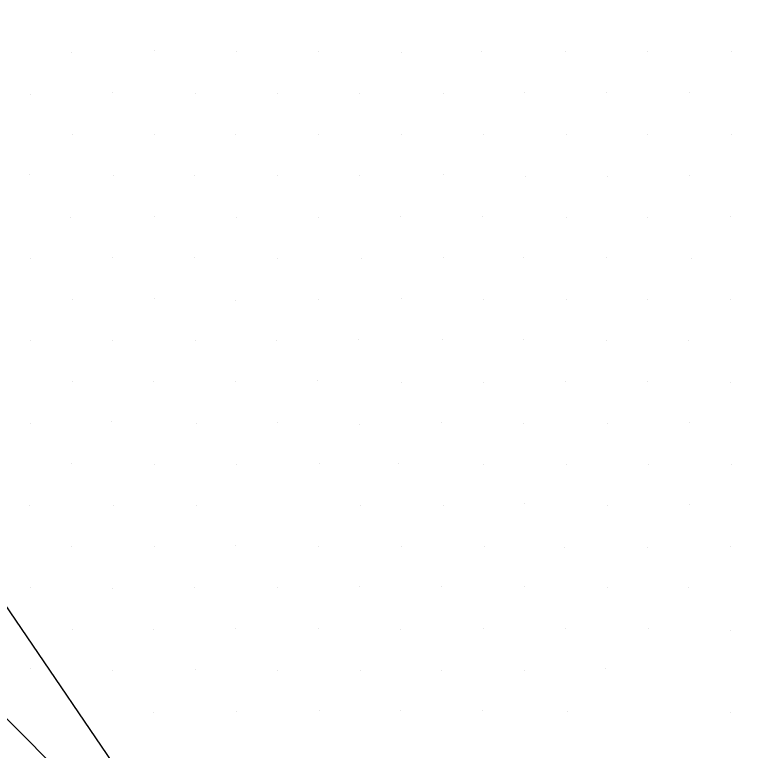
# Model space of a CAD drawing. Extents: x 1602514 to 1609837, y 863887 to 871157.
# Drawn here: x 1605268 to 1605395.4, y 866482.9 to 866609.1 of the extents above; entities that cross this region are included whole.
import ezdxf

# ---------------------------------------------------------------- set-up
doc = ezdxf.new("R2010")
doc.units = 0
for name, color, linetype in [('Survey-Ridge Lines', 7, 'Continuous'), ('Survey-Spot dirt', 7, 'Continuous'), ('Survey-Vegetation trees', 7, 'Continuous')]:
    doc.layers.add(name, color=color, linetype=linetype)

msp = doc.modelspace()

# ---------------------------------------------------------------- linework, layer by layer
at = {"layer": 'Survey-Ridge Lines'}
msp.add_lwpolyline([(1605195.3, 866608.5), (1605255.31, 866523.97), (1605284.77, 866480.71), (1605316.58, 866443.2), (1605340.52, 866415.11), (1605363.23, 866384.67), (1605378.71, 866367.8), (1605403.27, 866330.55), (1605412.95, 866304.44), (1605430.55, 866268.66), (1605443.77, 866231.64), (1605454.66, 866201.21), (1605464.16, 866184.87), (1605467.92, 866182.17), (1605470.83, 866178.24), (1605475.29, 866169.59)], dxfattribs=at)
msp.add_lwpolyline([(1605195.3, 866608.5), (1605255.31, 866523.97), (1605284.77, 866480.71), (1605316.58, 866443.2), (1605340.52, 866415.11), (1605363.23, 866384.67), (1605378.71, 866367.8), (1605403.27, 866330.55), (1605412.95, 866304.44), (1605430.55, 866268.66), (1605443.77, 866231.64), (1605454.66, 866201.21), (1605464.16, 866184.87), (1605467.92, 866182.17), (1605470.83, 866178.24), (1605475.29, 866169.59)], dxfattribs=at)
at = {"layer": 'Survey-Spot dirt'}
for p, q in [((1605277.67, 866602.71), (1605277.67, 866602.71)), ((1605277.67, 866602.71), (1605277.67, 866602.71)), ((1605292.02, 866602.91), (1605292.02, 866602.91)), ((1605292.02, 866602.91), (1605292.02, 866602.91)), ((1605306.05, 866602.78), (1605306.05, 866602.78)), ((1605306.05, 866602.78), (1605306.05, 866602.78)), ((1605320.23, 866602.84), (1605320.23, 866602.84)), ((1605320.23, 866602.84), (1605320.23, 866602.84)), ((1605334.38, 866602.56), (1605334.38, 866602.56)), ((1605334.38, 866602.56), (1605334.38, 866602.56)), ((1605348.15, 866602.73), (1605348.15, 866602.73)), ((1605348.15, 866602.73), (1605348.15, 866602.73)), ((1605362.55, 866602.79), (1605362.55, 866602.79)), ((1605362.55, 866602.79), (1605362.55, 866602.79)), ((1605376.6, 866602.75), (1605376.6, 866602.75)), ((1605376.6, 866602.75), (1605376.6, 866602.75)), ((1605391.05, 866602.75), (1605391.05, 866602.75)), ((1605391.05, 866602.75), (1605391.05, 866602.75)), ((1605270.79, 866595.44), (1605270.79, 866595.44)), ((1605270.79, 866595.44), (1605270.79, 866595.44)), ((1605284.86, 866595.71), (1605284.86, 866595.71)), ((1605284.86, 866595.71), (1605284.86, 866595.71)), ((1605298.98, 866595.68), (1605298.98, 866595.68)), ((1605298.98, 866595.68), (1605298.98, 866595.68)), ((1605313.16, 866595.59), (1605313.16, 866595.59)), ((1605313.16, 866595.59), (1605313.16, 866595.59)), ((1605327.14, 866595.63), (1605327.14, 866595.63)), ((1605327.14, 866595.63), (1605327.14, 866595.63)), ((1605341.57, 866595.66), (1605341.57, 866595.66)), ((1605341.57, 866595.66), (1605341.57, 866595.66)), ((1605355.5, 866595.7), (1605355.5, 866595.7)), ((1605355.5, 866595.7), (1605355.5, 866595.7)), ((1605369.54, 866595.77), (1605369.54, 866595.77)), ((1605369.54, 866595.77), (1605369.54, 866595.77)), ((1605383.85, 866595.74), (1605383.85, 866595.74)), ((1605383.85, 866595.74), (1605383.85, 866595.74)), ((1605277.86, 866588.6), (1605277.86, 866588.6)), ((1605277.86, 866588.6), (1605277.86, 866588.6)), ((1605291.96, 866588.57), (1605291.96, 866588.57)), ((1605291.96, 866588.57), (1605291.96, 866588.57)), ((1605305.82, 866588.54), (1605305.82, 866588.54)), ((1605305.82, 866588.54), (1605305.82, 866588.54)), ((1605320.13, 866588.59), (1605320.13, 866588.59)), ((1605320.13, 866588.59), (1605320.13, 866588.59)), ((1605334.36, 866588.52), (1605334.36, 866588.52)), ((1605334.36, 866588.52), (1605334.36, 866588.52)), ((1605348.43, 866588.52), (1605348.43, 866588.52)), ((1605348.43, 866588.52), (1605348.43, 866588.52)), ((1605362.74, 866588.64), (1605362.74, 866588.64)), ((1605362.74, 866588.64), (1605362.74, 866588.64)), ((1605376.66, 866588.55), (1605376.66, 866588.55)), ((1605376.66, 866588.55), (1605376.66, 866588.55)), ((1605391.05, 866588.59), (1605391.05, 866588.59)), ((1605391.05, 866588.59), (1605391.05, 866588.59)), ((1605270.62, 866581.63), (1605270.62, 866581.63)), ((1605270.62, 866581.63), (1605270.62, 866581.63)), ((1605284.95, 866581.58), (1605284.95, 866581.58)), ((1605284.95, 866581.58), (1605284.95, 866581.58)), ((1605298.87, 866581.51), (1605298.87, 866581.51)), ((1605298.87, 866581.51), (1605298.87, 866581.51)), ((1605313.16, 866581.52), (1605313.16, 866581.52)), ((1605313.16, 866581.52), (1605313.16, 866581.52)), ((1605327.16, 866581.46), (1605327.16, 866581.46)), ((1605327.16, 866581.46), (1605327.16, 866581.46)), ((1605341.53, 866581.69), (1605341.53, 866581.69)), ((1605341.53, 866581.69), (1605341.53, 866581.69)), ((1605355.67, 866581.37), (1605355.67, 866581.37)), ((1605355.67, 866581.37), (1605355.67, 866581.37)), ((1605369.78, 866581.42), (1605369.78, 866581.42)), ((1605369.78, 866581.42), (1605369.78, 866581.42)), ((1605383.83, 866581.52), (1605383.83, 866581.52)), ((1605383.83, 866581.52), (1605383.83, 866581.52)), ((1605277.61, 866574.38), (1605277.61, 866574.38)), ((1605277.61, 866574.38), (1605277.61, 866574.38)), ((1605291.98, 866574.48), (1605291.98, 866574.48)), ((1605291.98, 866574.48), (1605291.98, 866574.48)), ((1605306.1, 866574.34), (1605306.1, 866574.34)), ((1605306.1, 866574.34), (1605306.1, 866574.34)), ((1605320.22, 866574.34), (1605320.22, 866574.34)), ((1605320.22, 866574.34), (1605320.22, 866574.34)), ((1605334.19, 866574.44), (1605334.19, 866574.44)), ((1605334.19, 866574.44), (1605334.19, 866574.44)), ((1605348.38, 866574.45), (1605348.38, 866574.45)), ((1605348.38, 866574.45), (1605348.38, 866574.45)), ((1605362.76, 866574.35), (1605362.76, 866574.35)), ((1605362.76, 866574.35), (1605362.76, 866574.35)), ((1605376.7, 866574.35), (1605376.7, 866574.35)), ((1605376.7, 866574.35), (1605376.7, 866574.35)), ((1605390.84, 866574.41), (1605390.84, 866574.41)), ((1605390.84, 866574.41), (1605390.84, 866574.41)), ((1605270.69, 866567.34), (1605270.69, 866567.34)), ((1605270.69, 866567.34), (1605270.69, 866567.34)), ((1605284.8, 866567.39), (1605284.8, 866567.39)), ((1605284.8, 866567.39), (1605284.8, 866567.39)), ((1605298.95, 866567.41), (1605298.95, 866567.41)), ((1605298.95, 866567.41), (1605298.95, 866567.41)), ((1605313.08, 866567.27), (1605313.08, 866567.27)), ((1605313.08, 866567.27), (1605313.08, 866567.27)), ((1605327.45, 866567.35), (1605327.45, 866567.35)), ((1605327.45, 866567.35), (1605327.45, 866567.35)), ((1605341.53, 866567.45), (1605341.53, 866567.45)), ((1605341.53, 866567.45), (1605341.53, 866567.45)), ((1605355.36, 866567.52), (1605355.36, 866567.52)), ((1605355.36, 866567.52), (1605355.36, 866567.52)), ((1605369.57, 866567.4), (1605369.57, 866567.4)), ((1605369.57, 866567.4), (1605369.57, 866567.4)), ((1605384.26, 866567.26), (1605384.26, 866567.26)), ((1605384.26, 866567.26), (1605384.26, 866567.26)), ((1605277.92, 866560.29), (1605277.92, 866560.29)), ((1605277.92, 866560.29), (1605277.92, 866560.29)), ((1605291.96, 866560.37), (1605291.96, 866560.37)), ((1605291.96, 866560.37), (1605291.96, 866560.37)), ((1605320.14, 866560.24), (1605320.14, 866560.24)), ((1605320.14, 866560.24), (1605320.14, 866560.24)), ((1605334.33, 866560.35), (1605334.33, 866560.35)), ((1605334.33, 866560.35), (1605334.33, 866560.35)), ((1605348.56, 866560.28), (1605348.56, 866560.28)), ((1605348.56, 866560.28), (1605348.56, 866560.28)), ((1605362.7, 866560.24), (1605362.7, 866560.24)), ((1605362.7, 866560.24), (1605362.7, 866560.24)), ((1605376.67, 866560.22), (1605376.67, 866560.22)), ((1605376.67, 866560.22), (1605376.67, 866560.22)), ((1605390.93, 866560.27), (1605390.93, 866560.27)), ((1605390.93, 866560.27), (1605390.93, 866560.27)), ((1605305.99, 866560.15), (1605305.99, 866560.15)), ((1605305.99, 866560.15), (1605305.99, 866560.15)), ((1605270.68, 866553.15), (1605270.68, 866553.15)), ((1605270.68, 866553.15), (1605270.68, 866553.15)), ((1605284.78, 866553.28), (1605284.78, 866553.28)), ((1605284.78, 866553.28), (1605284.78, 866553.28)), ((1605298.98, 866553.24), (1605298.98, 866553.24)), ((1605298.98, 866553.24), (1605298.98, 866553.24)), ((1605313, 866553.13), (1605313, 866553.13)), ((1605313, 866553.13), (1605313, 866553.13)), ((1605326.96, 866553.38), (1605326.96, 866553.38)), ((1605326.96, 866553.38), (1605326.96, 866553.38)), ((1605341.38, 866553.32), (1605341.38, 866553.32)), ((1605341.38, 866553.32), (1605341.38, 866553.32)), ((1605355.4, 866553.34), (1605355.4, 866553.34)), ((1605355.4, 866553.34), (1605355.4, 866553.34)), ((1605369.66, 866553.13), (1605369.66, 866553.13)), ((1605369.66, 866553.13), (1605369.66, 866553.13)), ((1605383.65, 866553.2), (1605383.65, 866553.2)), ((1605383.65, 866553.2), (1605383.65, 866553.2)), ((1605291.9, 866546.15), (1605291.9, 866546.15)), ((1605291.9, 866546.15), (1605291.9, 866546.15)), ((1605305.97, 866546.14), (1605305.97, 866546.14)), ((1605305.97, 866546.14), (1605305.97, 866546.14)), ((1605320.05, 866546.27), (1605320.05, 866546.27)), ((1605320.05, 866546.27), (1605320.05, 866546.27)), ((1605376.68, 866546.2), (1605376.68, 866546.2)), ((1605376.68, 866546.2), (1605376.68, 866546.2)), ((1605277.84, 866546.13), (1605277.84, 866546.13)), ((1605277.84, 866546.13), (1605277.84, 866546.13)), ((1605334.42, 866546.08), (1605334.42, 866546.08)), ((1605334.42, 866546.08), (1605334.42, 866546.08)), ((1605348.54, 866546.08), (1605348.54, 866546.08)), ((1605348.54, 866546.08), (1605348.54, 866546.08)), ((1605362.59, 866546.12), (1605362.59, 866546.12)), ((1605362.59, 866546.12), (1605362.59, 866546.12)), ((1605390.95, 866546.05), (1605390.95, 866546.05)), ((1605390.95, 866546.05), (1605390.95, 866546.05)), ((1605270.68, 866538.95), (1605270.68, 866538.95)), ((1605270.68, 866538.95), (1605270.68, 866538.95)), ((1605284.69, 866539.28), (1605284.69, 866539.28)), ((1605284.69, 866539.28), (1605284.69, 866539.28)), ((1605299.13, 866539.03), (1605299.13, 866539.03)), ((1605299.13, 866539.03), (1605299.13, 866539.03)), ((1605313.1, 866539.11), (1605313.1, 866539.11)), ((1605313.1, 866539.11), (1605313.1, 866539.11)), ((1605327.11, 866538.85), (1605327.11, 866538.85)), ((1605327.11, 866538.85), (1605327.11, 866538.85)), ((1605341.33, 866539.18), (1605341.33, 866539.18)), ((1605341.33, 866539.18), (1605341.33, 866539.18)), ((1605355.39, 866538.96), (1605355.39, 866538.96)), ((1605355.39, 866538.96), (1605355.39, 866538.96)), ((1605369.71, 866538.9), (1605369.71, 866538.9)), ((1605369.71, 866538.9), (1605369.71, 866538.9)), ((1605383.9, 866539.16), (1605383.9, 866539.16)), ((1605383.9, 866539.16), (1605383.9, 866539.16)), ((1605320.33, 866532.16), (1605320.33, 866532.16)), ((1605320.33, 866532.16), (1605320.33, 866532.16)), ((1605277.73, 866532.08), (1605277.73, 866532.08)), ((1605277.73, 866532.08), (1605277.73, 866532.08)), ((1605292.04, 866531.92), (1605292.04, 866531.92)), ((1605292.04, 866531.92), (1605292.04, 866531.92)), ((1605306.12, 866531.92), (1605306.12, 866531.92)), ((1605306.12, 866531.92), (1605306.12, 866531.92)), ((1605333.94, 866532.02), (1605333.94, 866532.02)), ((1605333.94, 866532.02), (1605333.94, 866532.02)), ((1605348.53, 866532), (1605348.53, 866532)), ((1605348.53, 866532), (1605348.53, 866532)), ((1605362.66, 866532.01), (1605362.66, 866532.01)), ((1605362.66, 866532.01), (1605362.66, 866532.01)), ((1605376.8, 866531.96), (1605376.8, 866531.96)), ((1605376.8, 866531.96), (1605376.8, 866531.96)), ((1605391.02, 866531.92), (1605391.02, 866531.92)), ((1605391.02, 866531.92), (1605391.02, 866531.92)), ((1605270.61, 866524.98), (1605270.61, 866524.98)), ((1605270.61, 866524.98), (1605270.61, 866524.98)), ((1605284.95, 866524.85), (1605284.95, 866524.85)), ((1605284.95, 866524.85), (1605284.95, 866524.85)), ((1605299.14, 866524.84), (1605299.14, 866524.84)), ((1605299.14, 866524.84), (1605299.14, 866524.84)), ((1605327.42, 866524.98), (1605327.42, 866524.98)), ((1605327.42, 866524.98), (1605327.42, 866524.98)), ((1605341.55, 866524.86), (1605341.55, 866524.86)), ((1605341.55, 866524.86), (1605341.55, 866524.86)), ((1605355.46, 866525.16), (1605355.46, 866525.16)), ((1605355.46, 866525.16), (1605355.46, 866525.16)), ((1605369.7, 866524.95), (1605369.7, 866524.95)), ((1605369.7, 866524.95), (1605369.7, 866524.95)), ((1605383.86, 866525.02), (1605383.86, 866525.02)), ((1605383.86, 866525.02), (1605383.86, 866525.02)), ((1605277.78, 866517.83), (1605277.78, 866517.83)), ((1605277.78, 866517.83), (1605277.78, 866517.83)), ((1605292.02, 866517.88), (1605292.02, 866517.88)), ((1605292.02, 866517.88), (1605292.02, 866517.88)), ((1605305.98, 866518.04), (1605305.98, 866518.04)), ((1605305.98, 866518.04), (1605305.98, 866518.04)), ((1605320.17, 866517.88), (1605320.17, 866517.88)), ((1605320.17, 866517.88), (1605320.17, 866517.88)), ((1605334.46, 866517.86), (1605334.46, 866517.86)), ((1605334.46, 866517.86), (1605334.46, 866517.86)), ((1605348.58, 866517.91), (1605348.58, 866517.91)), ((1605348.58, 866517.91), (1605348.58, 866517.91)), ((1605362.46, 866517.74), (1605362.46, 866517.74)), ((1605362.46, 866517.74), (1605362.46, 866517.74)), ((1605376.6, 866517.67), (1605376.6, 866517.67)), ((1605376.6, 866517.67), (1605376.6, 866517.67)), ((1605390.87, 866517.84), (1605390.87, 866517.84)), ((1605390.87, 866517.84), (1605390.87, 866517.84)), ((1605270.68, 866510.77), (1605270.68, 866510.77)), ((1605270.68, 866510.77), (1605270.68, 866510.77)), ((1605284.8, 866510.66), (1605284.8, 866510.66)), ((1605284.8, 866510.66), (1605284.8, 866510.66)), ((1605298.87, 866510.79), (1605298.87, 866510.79)), ((1605298.87, 866510.79), (1605298.87, 866510.79)), ((1605313.08, 866510.83), (1605313.08, 866510.83)), ((1605313.08, 866510.83), (1605313.08, 866510.83)), ((1605327.19, 866510.92), (1605327.19, 866510.92)), ((1605327.19, 866510.92), (1605327.19, 866510.92)), ((1605341.3, 866510.95), (1605341.3, 866510.95)), ((1605341.3, 866510.95), (1605341.3, 866510.95)), ((1605355.44, 866511.02), (1605355.44, 866511.02)), ((1605355.44, 866511.02), (1605355.44, 866511.02)), ((1605369.8, 866510.78), (1605369.8, 866510.78)), ((1605369.8, 866510.78), (1605369.8, 866510.78)), ((1605383.6, 866510.82), (1605383.6, 866510.82)), ((1605383.6, 866510.82), (1605383.6, 866510.82)), ((1605277.89, 866503.54), (1605277.89, 866503.54)), ((1605277.89, 866503.54), (1605277.89, 866503.54)), ((1605291.78, 866503.7), (1605291.78, 866503.7)), ((1605291.78, 866503.7), (1605291.78, 866503.7)), ((1605305.95, 866503.75), (1605305.95, 866503.75)), ((1605305.95, 866503.75), (1605305.95, 866503.75)), ((1605320.17, 866503.85), (1605320.17, 866503.85)), ((1605320.17, 866503.85), (1605320.17, 866503.85)), ((1605334.26, 866503.68), (1605334.26, 866503.68)), ((1605334.26, 866503.68), (1605334.26, 866503.68)), ((1605348.44, 866503.72), (1605348.44, 866503.72)), ((1605348.44, 866503.72), (1605348.44, 866503.72)), ((1605362.63, 866503.74), (1605362.63, 866503.74)), ((1605362.63, 866503.74), (1605362.63, 866503.74)), ((1605376.87, 866503.87), (1605376.87, 866503.87)), ((1605376.87, 866503.87), (1605376.87, 866503.87)), ((1605390.89, 866503.53), (1605390.89, 866503.53)), ((1605390.89, 866503.53), (1605390.89, 866503.53)), ((1605270.74, 866496.98), (1605270.74, 866496.98)), ((1605270.74, 866496.98), (1605270.74, 866496.98)), ((1605284.8, 866496.6), (1605284.8, 866496.6)), ((1605284.8, 866496.6), (1605284.8, 866496.6)), ((1605299.1, 866496.68), (1605299.1, 866496.68)), ((1605299.1, 866496.68), (1605299.1, 866496.68)), ((1605313.08, 866496.62), (1605313.08, 866496.62)), ((1605313.08, 866496.62), (1605313.08, 866496.62)), ((1605327.29, 866496.61), (1605327.29, 866496.61)), ((1605327.29, 866496.61), (1605327.29, 866496.61)), ((1605341.32, 866496.59), (1605341.32, 866496.59)), ((1605341.32, 866496.59), (1605341.32, 866496.59)), ((1605355.46, 866496.61), (1605355.46, 866496.61)), ((1605355.46, 866496.61), (1605355.46, 866496.61)), ((1605369.43, 866496.92), (1605369.43, 866496.92)), ((1605369.43, 866496.92), (1605369.43, 866496.92)), ((1605291.9, 866489.41), (1605291.9, 866489.41)), ((1605291.9, 866489.41), (1605291.9, 866489.41)), ((1605306.07, 866489.54), (1605306.07, 866489.54)), ((1605306.07, 866489.54), (1605306.07, 866489.54)), ((1605320.4, 866489.68), (1605320.4, 866489.68)), ((1605320.4, 866489.68), (1605320.4, 866489.68)), ((1605334.27, 866489.65), (1605334.27, 866489.65)), ((1605334.27, 866489.65), (1605334.27, 866489.65)), ((1605348.23, 866489.63), (1605348.23, 866489.63)), ((1605348.23, 866489.63), (1605348.23, 866489.63)), ((1605362.81, 866489.53), (1605362.81, 866489.53)), ((1605362.81, 866489.53), (1605362.81, 866489.53)), ((1605390.94, 866489.45), (1605390.94, 866489.45)), ((1605390.94, 866489.45), (1605390.94, 866489.45))]:
    msp.add_line(p, q, dxfattribs=at)
at = {"layer": 'Survey-Vegetation trees'}
msp.add_lwpolyline([(1605601.79, 866275.83), (1605605.2, 866448.65), (1605612.42, 866530.39), (1605609.93, 866556.1), (1605459.73, 866746.47), (1605424.26, 866753.41), (1605387.87, 866745.45), (1605328.37, 866764.72), (1605298.66, 866722.79), (1605306.28, 866699.16), (1605277.32, 866658.75), (1605265.13, 866625.97), (1605217.79, 866602.88), (1605158.36, 866628.8), (1605148.45, 866592.97), (1605247.5, 866507.58), (1605323.27, 866431.24), (1605384.81, 866367.9), (1605438.61, 866328.19), (1605473.87, 866349.1), (1605499.88, 866323.66)], dxfattribs=at)
msp.add_lwpolyline([(1605601.79, 866275.83), (1605605.2, 866448.65), (1605612.42, 866530.39), (1605609.93, 866556.1), (1605459.73, 866746.47), (1605424.26, 866753.41), (1605387.87, 866745.45), (1605328.37, 866764.72), (1605298.66, 866722.79), (1605306.28, 866699.16), (1605277.32, 866658.75), (1605265.13, 866625.97), (1605217.79, 866602.88), (1605158.36, 866628.8), (1605148.45, 866592.97), (1605247.5, 866507.58), (1605323.27, 866431.24), (1605384.81, 866367.9), (1605438.61, 866328.19), (1605473.87, 866349.1), (1605499.88, 866323.66)], dxfattribs=at)

doc.saveas('drawing.dxf')
